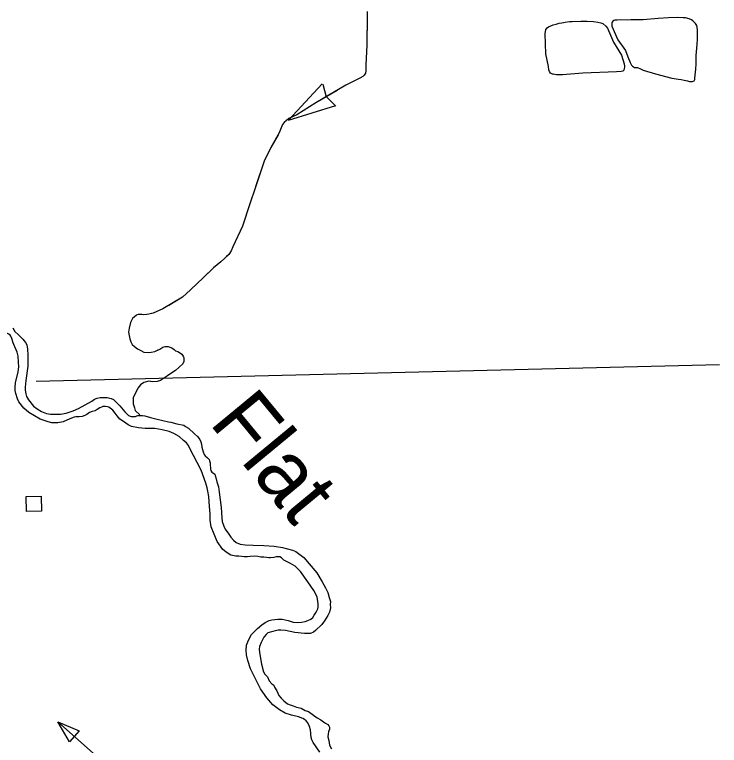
# Model space of a CAD drawing. Extents: x 1084508 to 1142749, y 1057638 to 1093403.
# Drawn here: x 1111369 to 1112906, y 1070069 to 1071663 of the extents above; entities that cross this region are included whole.
import ezdxf

# ---------------------------------------------------------------- set-up
doc = ezdxf.new("R2010")
doc.units = 0
for name, color, linetype in [('Level 35', 7, 'Continuous'), ('Level 43', 7, 'Continuous'), ('Level 5', 7, 'Continuous'), ('Level 56', 7, 'Continuous'), ('Level 57', 7, 'Continuous')]:
    doc.layers.add(name, color=color, linetype=linetype)

msp = doc.modelspace()

# ---------------------------------------------------------------- linework, layer by layer
at = {"layer": 'Level 35'}
for points in [[(1112858.4, 1071609.6), (1112858.4, 1071629.1), (1112857.7, 1071635.7), (1112856.7, 1071639.2), (1112853.9, 1071644), (1112848.4, 1071649.7), (1112845.3, 1071651.7), (1112840.5, 1071654.1), (1112832.5, 1071656.4), (1112826.9, 1071656.5), (1112814.7, 1071656.7), (1112795.1, 1071655.9), (1112772.9, 1071654.4), (1112739.8, 1071652.1), (1112712.9, 1071652.1), (1112683.3, 1071651.3), (1112678.3, 1071651.3), (1112676.1, 1071650.5), (1112673.7, 1071649.2), (1112672.1, 1071646.8), (1112671.4, 1071644.9), (1112671.6, 1071641.5), (1112671.9, 1071638), (1112684.7, 1071608.4), (1112701.2, 1071584.7), (1112706.5, 1071571.1), (1112711.8, 1071558.6), (1112714.2, 1071553.2), (1112716.4, 1071550.6), (1112718.5, 1071549), (1112721.2, 1071548.2), (1112727.3, 1071547.6), (1112734.2, 1071545.2), (1112739.6, 1071542.3), (1112766.7, 1071533.8), (1112802.4, 1071524.4), (1112817.1, 1071522.6), (1112823, 1071522), (1112829.1, 1071520.4), (1112836.8, 1071518.8), (1112841.1, 1071517.2), (1112845.6, 1071517.2), (1112847.2, 1071517.2), (1112849.1, 1071517.8), (1112851.2, 1071519.1), (1112852.8, 1071522), (1112852.8, 1071524.4), (1112854.4, 1071544.4), (1112855.2, 1071555.9), (1112855.5, 1071573.8), (1112857.9, 1071597.7)], [(1112585.1, 1071648.2), (1112604.2, 1071649), (1112617.4, 1071648.6), (1112631.5, 1071648.2), (1112641.2, 1071646.8), (1112647.6, 1071645.5), (1112651.9, 1071643.5), (1112658.5, 1071638.3), (1112661.8, 1071633.5), (1112675, 1071603), (1112692.3, 1071574.5), (1112698.5, 1071555.9), (1112698.9, 1071550.6), (1112698.9, 1071548.5), (1112698.7, 1071545.8), (1112697.7, 1071542.3), (1112695.6, 1071540), (1112691.9, 1071538.8), (1112682, 1071538.2), (1112608.6, 1071535.7), (1112563.8, 1071532.2), (1112551, 1071531.8), (1112543.4, 1071533), (1112541.9, 1071533), (1112539.5, 1071534.5), (1112537.8, 1071535.7), (1112535.7, 1071539.2), (1112534.5, 1071542.5), (1112533.3, 1071550.4), (1112527.7, 1071577.8), (1112526.3, 1071621.4), (1112527.5, 1071630.7), (1112530.2, 1071634.4), (1112533.5, 1071636.9), (1112538.4, 1071639.1), (1112543.8, 1071640.8), (1112550.2, 1071642.4), (1112556.6, 1071644.5), (1112562.2, 1071645.5), (1112569.6, 1071646.8), (1112579.5, 1071648)]]:
    msp.add_lwpolyline(points, close=True, dxfattribs=at)
for points in [[(1111371.8, 1070836.4), (1111370.4, 1070842.9), (1111370.1, 1070850.3), (1111370.8, 1070860.3), (1111377, 1070884.3), (1111378.2, 1070895.1), (1111377.8, 1070905.3), (1111376.6, 1070917.9), (1111374.7, 1070926.7), (1111367.3, 1070943.4), (1111365.8, 1070947.5), (1111363.2, 1070956.5), (1111360.8, 1070962), (1111359.2, 1070963.7), (1111356.3, 1070966.5), (1111348.7, 1070970.3), (1111345.8, 1070971.1), (1111341.8, 1070970.3), (1111335.6, 1070969.4), (1111328.5, 1070966.5), (1111325.1, 1070965.5)], [(1111365.1, 1070980.3), (1111369.9, 1070971.8), (1111377.5, 1070964.4), (1111387, 1070955.6), (1111393, 1070948.2), (1111396.1, 1070943.2), (1111397.3, 1070933.4), (1111397.8, 1070920.5), (1111398.2, 1070896), (1111393.5, 1070865), (1111392.5, 1070850.3), (1111392.5, 1070844.1), (1111393.5, 1070835.7), (1111395.4, 1070830.5), (1111399.7, 1070822.6), (1111410.1, 1070809.3), (1111418.5, 1070803.3), (1111428, 1070797.1), (1111438.5, 1070793.3), (1111447.8, 1070791.6), (1111454.2, 1070791.6), (1111469.4, 1070791.9), (1111481.3, 1070794), (1111496.6, 1070799), (1111508.7, 1070803.8), (1111537.3, 1070820), (1111543.3, 1070824.5), (1111549.5, 1070826.7), (1111556.1, 1070827.9), (1111564.2, 1070828.1), (1111571.1, 1070827.9), (1111579.9, 1070825.5), (1111584.9, 1070823.3), (1111598.3, 1070810), (1111609.7, 1070796.4), (1111617.6, 1070789), (1111623, 1070786.6), (1111626.6, 1070786.2), (1111630, 1070786.2), (1111632.6, 1070786.9), (1111635.9, 1070787.8)], [(1111790.5, 1070623.4), (1111789.3, 1070631.1), (1111785.9, 1070641.3), (1111776.2, 1070669.7), (1111750.5, 1070718.5), (1111748.3, 1070723.5), (1111743.8, 1070729.2), (1111737.4, 1070734.2), (1111728.1, 1070742.6), (1111716.2, 1070749.7), (1111706.4, 1070753.5), (1111691.2, 1070757.3), (1111675.2, 1070760.4), (1111663.5, 1070760.4), (1111653.8, 1070760.2), (1111639.7, 1070761.6), (1111623.8, 1070764.5), (1111616.6, 1070768.1), (1111606.9, 1070775.4), (1111598.5, 1070780.9), (1111592.6, 1070788.3), (1111588.5, 1070794), (1111583.3, 1070800.7), (1111577.6, 1070805), (1111574.7, 1070806.9), (1111571.4, 1070807.6), (1111567.3, 1070808.3), (1111561.8, 1070808.1), (1111558.3, 1070807.1), (1111554.7, 1070805.5), (1111549.5, 1070801.9), (1111544.5, 1070799), (1111538, 1070797.6), (1111532.8, 1070795), (1111526.6, 1070791.2), (1111522.3, 1070789), (1111516.4, 1070786.4), (1111510.2, 1070785.9), (1111502.8, 1070785.7), (1111498.7, 1070785.2), (1111489.9, 1070781.4), (1111475.4, 1070775), (1111463.7, 1070772.8), (1111458.5, 1070772.6), (1111450.6, 1070772.8), (1111442.3, 1070775), (1111424.7, 1070780.7), (1111399.9, 1070795.5), (1111389.4, 1070804.5), (1111378.7, 1070818.8), (1111375.4, 1070825), (1111371.8, 1070836.4)], [(1111635.9, 1070787.8), (1111637.6, 1070788.5), (1111640.9, 1070789), (1111643.1, 1070789), (1111647.8, 1070788.5), (1111652.8, 1070788.1), (1111665.7, 1070784.5), (1111680.4, 1070780.9), (1111692.3, 1070777.6), (1111705, 1070774.7), (1111709.5, 1070774.3), (1111722.6, 1070770.9), (1111738.5, 1070767.3), (1111741.9, 1070765), (1111748.6, 1070760.9), (1111761.4, 1070748.8), (1111768.3, 1070742.8), (1111773.3, 1070736.4), (1111775.5, 1070731.6), (1111776.9, 1070725.9), (1111777.8, 1070719.9), (1111780, 1070709.4), (1111782.4, 1070704), (1111784.7, 1070700.6), (1111789.7, 1070696.3), (1111793.1, 1070692.8), (1111794, 1070689.7), (1111795.5, 1070685.4), (1111795.5, 1070680.1), (1111796.2, 1070674.7), (1111796.2, 1070671.6), (1111797.4, 1070668.7), (1111799, 1070664.9), (1111801.4, 1070663.7), (1111803.1, 1070663.2), (1111805.5, 1070660.4), (1111806.7, 1070658), (1111809, 1070650.4), (1111810.2, 1070643.9), (1111813.6, 1070633.4), (1111814.5, 1070627.2), (1111815.5, 1070621.3), (1111819.8, 1070587.7), (1111820.9, 1070565.5), (1111822.1, 1070557.2), (1111825.5, 1070547.4), (1111828.6, 1070540.8), (1111836.4, 1070529.8), (1111840.5, 1070523.4), (1111846.7, 1070516.5), (1111852.1, 1070511.5)], [(1111952.6, 1070344.2), (1111965.5, 1070341.3), (1111976.5, 1070338.2), (1111985.3, 1070337.5), (1111994.8, 1070338.2), (1112002.7, 1070339.7), (1112008.4, 1070341.6), (1112014.8, 1070344.7), (1112019.3, 1070348), (1112022.7, 1070353.3), (1112026.7, 1070359.7), (1112030.3, 1070366.8), (1112031.2, 1070370.9), (1112031.5, 1070378), (1112029.3, 1070393.5), (1112021.9, 1070407.3), (1112008.8, 1070425.7), (1111992.4, 1070448.3), (1111981, 1070460), (1111970.5, 1070465.7), (1111956.5, 1070473.3), (1111951.2, 1070477.9), (1111947.4, 1070480.2), (1111945.3, 1070480.5), (1111939.8, 1070480.5), (1111934.8, 1070479.1), (1111926.9, 1070478.1), (1111923.4, 1070478.1), (1111918.8, 1070478.6), (1111912.4, 1070479.5), (1111906.2, 1070479.8), (1111899.3, 1070481), (1111891.4, 1070481.9), (1111882.6, 1070481.4), (1111876.9, 1070480.2), (1111869.8, 1070480.2), (1111864.3, 1070481), (1111858.1, 1070482.2), (1111851.4, 1070482.2), (1111841, 1070484.1), (1111836.7, 1070486), (1111829.5, 1070491), (1111822.9, 1070496.2), (1111811.2, 1070514.1), (1111798.1, 1070545.8), (1111795.7, 1070560.1), (1111795.7, 1070573.9), (1111794.3, 1070590.3), (1111792.6, 1070611.8), (1111790.5, 1070623.4)], [(1111852.1, 1070511.5), (1111860.7, 1070508.1), (1111872.1, 1070506.7), (1111889.3, 1070506), (1111912.4, 1070505.3), (1111935.3, 1070503.6), (1111953.1, 1070500.5), (1111975, 1070495), (1111982.2, 1070492.2), (1111991.5, 1070485.5), (1111999.8, 1070478.8), (1112011.7, 1070464.8), (1112028.4, 1070445.2), (1112039.8, 1070425.9), (1112047.4, 1070412.8), (1112052.4, 1070402.6), (1112055.3, 1070391.6), (1112057.7, 1070383), (1112057.4, 1070376.6), (1112057.9, 1070369.2), (1112056, 1070359.9), (1112052.2, 1070352.1), (1112044.8, 1070340.6), (1112039.3, 1070333), (1112025, 1070319.7), (1112021.2, 1070316.1), (1112014.3, 1070313.5), (1112001.7, 1070313), (1111980.5, 1070315.6), (1111959.8, 1070319.9), (1111950, 1070320.6), (1111943.6, 1070320.6), (1111932.2, 1070317.5), (1111921.4, 1070314.4), (1111917.4, 1070311.1), (1111912.6, 1070305.1), (1111906.7, 1070293.7), (1111902.9, 1070284.9), (1111902.2, 1070278.9), (1111902.9, 1070272.7), (1111905, 1070262.7), (1111907.6, 1070246.3), (1111912.2, 1070229.6), (1111915, 1070224.6), (1111921, 1070218.4), (1111924.3, 1070210.1), (1111930, 1070203.4), (1111934.1, 1070200.1), (1111936, 1070196), (1111940.7, 1070187.9)], [(1112034.6, 1070054.6), (1112020.2, 1070075.3), (1112017.4, 1070081), (1112016.2, 1070086), (1112014.4, 1070103), (1112012.4, 1070110), (1112008.7, 1070118.2), (1112005.2, 1070122.7), (1112001.4, 1070125.5), (1111997.7, 1070127.7), (1111988.5, 1070131.5), (1111973.2, 1070134.7), (1111958.9, 1070139.5), (1111946.5, 1070147), (1111932.6, 1070157.7), (1111919.1, 1070172.9), (1111905.6, 1070192.7), (1111883.3, 1070236.1), (1111877.8, 1070254.4), (1111874.6, 1070266.7), (1111873.8, 1070276.6), (1111875, 1070287.8), (1111879.4, 1070298.5), (1111886.1, 1070311.2), (1111898.8, 1070324.3), (1111908.4, 1070331.9), (1111915.9, 1070337.4), (1111919.8, 1070339.4), (1111924.5, 1070341.8), (1111930, 1070343.2), (1111943.1, 1070344.2), (1111952.6, 1070344.2)], [(1111940.7, 1070187.9), (1111945.7, 1070177.9), (1111950.7, 1070171.9), (1111956.5, 1070166.2), (1111964.6, 1070159.8), (1111969.8, 1070157.2), (1111976.7, 1070155.7), (1111983.8, 1070152.6), (1111994.1, 1070150.5), (1112002.7, 1070145.5), (1112009.8, 1070142.9), (1112029.3, 1070129.1), (1112037.2, 1070124.8), (1112042.9, 1070120.7), (1112047.4, 1070117.6), (1112052, 1070114.8), (1112054.6, 1070111.7), (1112056, 1070108.6), (1112056, 1070107.1), (1112056, 1070104.5), (1112054.1, 1070100.5), (1112053.6, 1070098.8), (1112052.9, 1070094.5), (1112052.4, 1070087.4), (1112054.1, 1070079.5), (1112055.8, 1070069.7), (1112060.5, 1070061.9)]]:
    msp.add_lwpolyline(points, dxfattribs=at)
at = {"layer": 'Level 43'}
for p, q in [((1111966.7, 1071433.2), (1112040, 1071512.1)), ((1112041.1, 1071511.7), (1112048.8, 1071484.1)), ((1112069.5, 1071463.7), (1112049, 1071483.8)), ((1111966.7, 1071433.2), (1112069.7, 1071464.9))]:
    msp.add_line(p, q, dxfattribs=at)
for points in [[(1112137.7, 1071670.1), (1112137.7, 1071659.2), (1112137.1, 1071597.3), (1112135.3, 1071553.3), (1112135.3, 1071540.6), (1112134.1, 1071535.7), (1112131.7, 1071531.2), (1112128.6, 1071528.4), (1112122.3, 1071524.8), (1112091.3, 1071509), (1112026.1, 1071470.5), (1111984.6, 1071444.4), (1111967, 1071436.5), (1111956.7, 1071428), (1111953.4, 1071423.5), (1111946.1, 1071405.3), (1111927.9, 1071373.7), (1111913.7, 1071343.4), (1111893.7, 1071284.8), (1111883, 1071252.7), (1111866.4, 1071201.4), (1111845.4, 1071156.5), (1111841.5, 1071147.7), (1111836.4, 1071140.2), (1111819.1, 1071124.1), (1111803, 1071111), (1111780.9, 1071089.8), (1111752.7, 1071063.1), (1111735.1, 1071046.7), (1111692.6, 1071021.5), (1111671.4, 1071011.8)], [(1112137.4, 1071628.4), (1112137.1, 1071597.3), (1112135.3, 1071553.3), (1112135.3, 1071540.6), (1112134.1, 1071535.7), (1112131.7, 1071531.2), (1112128.6, 1071528.4), (1112122.3, 1071524.8), (1112109, 1071518)], [(1112072.7, 1071498), (1112026.1, 1071470.5), (1111984.6, 1071444.4), (1111967, 1071436.5), (1111965.6, 1071435.3)], [(1111943.8, 1071401.2), (1111927.9, 1071373.7), (1111915, 1071346.2)], [(1111915, 1071346.2), (1111913.7, 1071343.4), (1111894.6, 1071287.5)], [(1111881.6, 1071248.2), (1111866.4, 1071201.4), (1111845.4, 1071156.5), (1111841.5, 1071147.7), (1111836.4, 1071140.2), (1111831.4, 1071135.5)], [(1111800.2, 1071108.3), (1111780.9, 1071089.8), (1111752.7, 1071063.1), (1111735.1, 1071046.7), (1111705.2, 1071029)], [(1111671.4, 1071011.8), (1111661.7, 1071009.7), (1111657.2, 1071008.8), (1111650.8, 1071008.2), (1111647.5, 1071009.1), (1111642, 1071009.1), (1111638.4, 1071009.1), (1111635, 1071007.6), (1111630.8, 1071004), (1111626.6, 1071000.3), (1111622, 1070991.8), (1111618.7, 1070979.1), (1111617.8, 1070970.3), (1111620.5, 1070956.3), (1111622.6, 1070949.7), (1111625.6, 1070943.6), (1111630.5, 1070939.6), (1111636.9, 1070934.2), (1111644.1, 1070930.2), (1111651.1, 1070927.2), (1111660.5, 1070926.3), (1111666.6, 1070926.9), (1111675.1, 1070928.1), (1111685.7, 1070933.3), (1111692.3, 1070937.5), (1111697.2, 1070939.3), (1111703.9, 1070939.3), (1111707.8, 1070938.1), (1111711.7, 1070936.3), (1111716.9, 1070932.4), (1111720.2, 1070929.9), (1111725.4, 1070928.1), (1111731.1, 1070924.5), (1111733.9, 1070922.4), (1111736.6, 1070918.4), (1111738.4, 1070914.5), (1111738.4, 1070910.2), (1111738.4, 1070906.3), (1111736, 1070901.4), (1111720.2, 1070886.9), (1111687.2, 1070865), (1111680.2, 1070862.9), (1111670.6, 1070862.2), (1111662, 1070863.4), (1111651.1, 1070860.9), (1111643.7, 1070855.4), (1111637.6, 1070848.1), (1111627.9, 1070827.4), (1111627.9, 1070813.9), (1111630.3, 1070805.4), (1111632.1, 1070799.9), (1111642.5, 1070790.1)], [(1111668, 1071011.1), (1111661.7, 1071009.7), (1111657.2, 1071008.8), (1111650.8, 1071008.2), (1111647.5, 1071009.1), (1111642, 1071009.1), (1111638.4, 1071009.1), (1111635, 1071007.6), (1111630.8, 1071004), (1111626.6, 1071000.3), (1111622, 1070991.8), (1111618.7, 1070979.1), (1111617.8, 1070970.3), (1111620.5, 1070956.3), (1111622.6, 1070949.7), (1111625.6, 1070943.6), (1111630.5, 1070939.6), (1111636.9, 1070934.2), (1111641.3, 1070931.8)], [(1111680.9, 1070931), (1111685.7, 1070933.3), (1111692.3, 1070937.5), (1111697.2, 1070939.3), (1111703.9, 1070939.3), (1111707.8, 1070938.1), (1111711.7, 1070936.3), (1111716.9, 1070932.4), (1111720.2, 1070929.9), (1111725.4, 1070928.1), (1111731.1, 1070924.5), (1111733.9, 1070922.4), (1111736.6, 1070918.4), (1111738.4, 1070914.5), (1111738.4, 1070910.2), (1111738.4, 1070906.3), (1111736, 1070901.4), (1111720.2, 1070886.9), (1111703.3, 1070875.7)], [(1111665.5, 1070862.9), (1111662, 1070863.4), (1111651.1, 1070860.9), (1111643.7, 1070855.4), (1111637.6, 1070848.1), (1111627.9, 1070827.4), (1111627.9, 1070813.9), (1111630.3, 1070805.4), (1111632.1, 1070799.9), (1111642.5, 1070790.1)]]:
    msp.add_lwpolyline(points, dxfattribs=at)
at = {"layer": 'Level 5'}
msp.add_lwpolyline([(1111416.4, 1070863.5), (1112906.1, 1070900.1)], dxfattribs=at)
at = {"layer": 'Level 56'}
msp.add_lwpolyline([(1111395.3, 1070579.4), (1111394.4, 1070612), (1111427.1, 1070612.9), (1111428, 1070580.3)], close=True, dxfattribs=at)
at = {"layer": 'Level 57'}
for p, q in [((1111488.6, 1070076.9), (1111463.4, 1070120.8)), ((1111463.4, 1070120.8), (1111509.9, 1070100.8)), ((1111509.9, 1070100.8), (1111488.6, 1070076.9))]:
    msp.add_line(p, q, dxfattribs=at)
msp.add_lwpolyline([(1111829.5, 1069795.4), (1111463.4, 1070120.8)], dxfattribs=at)

# ---------------------------------------------------------------- texts
at = {"layer": 'Level 35'}
msp.add_text('Flat', height=132.58, rotation=309.5874, dxfattribs=at).set_placement((1111791.5, 1070772.5))

doc.saveas('drawing.dxf')
